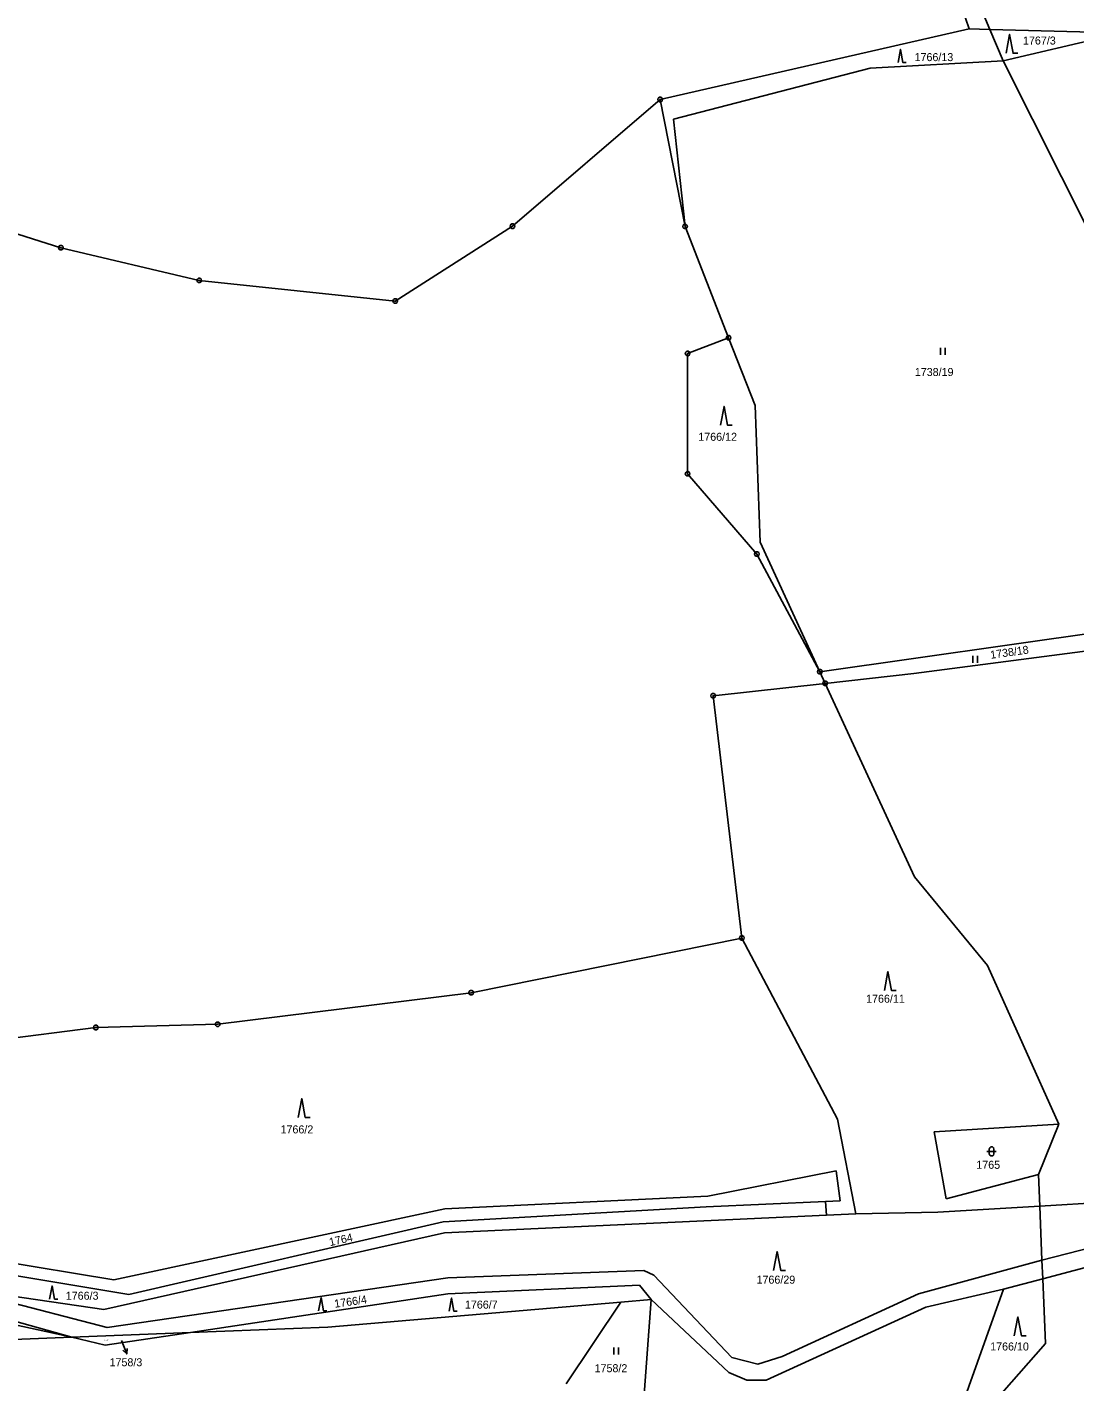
# Model space of a CAD drawing. Extents: x -609861 to -605046, y -1120287 to -1116307.
# Drawn here: x -609336.2 to -609113.7, y -1119290.5 to -1119002.8 of the extents above; entities that cross this region are included whole.
import ezdxf

# ---------------------------------------------------------------- set-up
doc = ezdxf.new("R2010")
doc.units = 0
for name, color, linetype in [('Vrstva 1', 7, 'Continuous'), ('Vrstva 2', 7, 'Continuous'), ('Vrstva 3', 7, 'Continuous'), ('Vrstva 7', 7, 'Continuous'), ('Vrstva 8', 7, 'Continuous')]:
    doc.layers.add(name, color=color, linetype=linetype)

msp = doc.modelspace()

# ---------------------------------------------------------------- linework, layer by layer
at = {"layer": 'Vrstva 1'}
for p, q in [((-609136.1, -1119003.13), (-609155.58, -1118946.92)), ((-609155.58, -1118946.92), (-609131.7, -1119003.25)), ((-609201.76, -1119018.16), (-609136.1, -1119003.13)), ((-609136.1, -1119003.13), (-609131.7, -1119003.25)), ((-609131.7, -1119003.25), (-609103.64, -1119004)), ((-609131.7, -1119003.25), (-609128.87, -1119009.93)), ((-609103.64, -1119004), (-609128.87, -1119009.93)), ((-609157.16, -1119011.47), (-609198.9, -1119022.33)), ((-609128.87, -1119009.93), (-609157.16, -1119011.47)), ((-609110.25, -1119046.93), (-609128.87, -1119009.93)), ((-609233.12, -1119045.04), (-609201.76, -1119018.16)), ((-609196.46, -1119045.11), (-609201.76, -1119018.16)), ((-609198.9, -1119022.33), (-609196.46, -1119045.11)), ((-609367.7, -1119037.49), (-609329.07, -1119049.61)), ((-609258.02, -1119060.94), (-609233.12, -1119045.04)), ((-609196.46, -1119045.11), (-609187.22, -1119068.75)), ((-609329.07, -1119049.61), (-609299.66, -1119056.57)), ((-609299.66, -1119056.57), (-609258.02, -1119060.94)), ((-609187.22, -1119068.75), (-609195.93, -1119072.09)), ((-609187.22, -1119068.75), (-609181.6, -1119083.13)), ((-609195.93, -1119072.09), (-609195.93, -1119097.63)), ((-609181.6, -1119083.13), (-609180.52, -1119112.11)), ((-609195.93, -1119097.63), (-609181.21, -1119114.66)), ((-609180.52, -1119112.11), (-609167.83, -1119139.65)), ((-609181.21, -1119114.66), (-609167.83, -1119139.65)), ((-609089.78, -1119128.6), (-609167.83, -1119139.65)), ((-609089.17, -1119132.38), (-609147.89, -1119140.02)), ((-609167.83, -1119139.65), (-609166.69, -1119142.12)), ((-609147.89, -1119140.02), (-609166.69, -1119142.12)), ((-609166.69, -1119142.12), (-609190.51, -1119144.77)), ((-609166.69, -1119142.12), (-609147.75, -1119183.21)), ((-609190.51, -1119144.77), (-609184.42, -1119196.2)), ((-609147.75, -1119183.21), (-609132.22, -1119202.02)), ((-609184.42, -1119196.2), (-609241.89, -1119207.82)), ((-609184.42, -1119196.2), (-609164.06, -1119234.69)), ((-609132.22, -1119202.02), (-609117.07, -1119235.72)), ((-609241.89, -1119207.82), (-609295.74, -1119214.52)), ((-609321.62, -1119215.22), (-609363.29, -1119220.5)), ((-609295.74, -1119214.52), (-609321.62, -1119215.22)), ((-609164.06, -1119234.69), (-609160.2, -1119254.75)), ((-609117.07, -1119235.72), (-609143.55, -1119237.34)), ((-609121.42, -1119246.4), (-609117.07, -1119235.72)), ((-609141.03, -1119251.58), (-609143.55, -1119237.34)), ((-609164.39, -1119245.67), (-609191.66, -1119251.05)), ((-609164.39, -1119245.67), (-609163.51, -1119252)), ((-609121.42, -1119246.4), (-609141.03, -1119251.58)), ((-609121.14, -1119253.15), (-609121.42, -1119246.4)), ((-609192.02, -1119253.29), (-609247.84, -1119256.45)), ((-609191.66, -1119251.05), (-609247.48, -1119253.74)), ((-609166.63, -1119252.14), (-609192.02, -1119253.29)), ((-609163.51, -1119252), (-609166.63, -1119252.14)), ((-609166.63, -1119252.14), (-609166.44, -1119255.05)), ((-609121.14, -1119253.15), (-609142.77, -1119254.44)), ((-609097.54, -1119251.74), (-609121.14, -1119253.15)), ((-609120.66, -1119264.59), (-609121.14, -1119253.15)), ((-609247.48, -1119253.74), (-609317.83, -1119268.81)), ((-609247.84, -1119256.45), (-609314.61, -1119271.87)), ((-609166.44, -1119255.05), (-609247.57, -1119258.83)), ((-609160.2, -1119254.75), (-609166.44, -1119255.05)), ((-609160.2, -1119254.75), (-609142.77, -1119254.44)), ((-609317.83, -1119268.81), (-609385.17, -1119257.59)), ((-609247.57, -1119258.83), (-609319.91, -1119275.12)), ((-609092.75, -1119257.4), (-609120.66, -1119264.59)), ((-609314.61, -1119271.87), (-609384.62, -1119260.23)), ((-609386.4, -1119264.22), (-609326.7, -1119280.96)), ((-609120.66, -1119264.59), (-609146.86, -1119271.77)), ((-609120.49, -1119268.57), (-609120.66, -1119264.59)), ((-609120.49, -1119268.57), (-609098.34, -1119262.65)), ((-609205.24, -1119266.8), (-609246.88, -1119268.39)), ((-609203.1, -1119267.79), (-609205.24, -1119266.8)), ((-609186.57, -1119285.27), (-609203.1, -1119267.79)), ((-609385.19, -1119268.16), (-609326.7, -1119280.96)), ((-609319.22, -1119278.92), (-609352.27, -1119270.37)), ((-609319.91, -1119275.12), (-609352.27, -1119270.37)), ((-609246.88, -1119268.39), (-609319.22, -1119278.92)), ((-609246.88, -1119271.77), (-609206.17, -1119269.89)), ((-609206.17, -1119269.89), (-609203.64, -1119272.98)), ((-609145.34, -1119274.57), (-609128.81, -1119270.79)), ((-609128.81, -1119270.79), (-609138.04, -1119296.62)), ((-609128.81, -1119270.79), (-609120.49, -1119268.57)), ((-609119.91, -1119282.33), (-609120.49, -1119268.57)), ((-609301.54, -1119279.97), (-609246.88, -1119271.77)), ((-609272.36, -1119278.83), (-609210.1, -1119273.53)), ((-609221.76, -1119290.86), (-609210.1, -1119273.53)), ((-609210.1, -1119273.53), (-609203.64, -1119272.98)), ((-609203.64, -1119272.98), (-609206.27, -1119307.53)), ((-609203.64, -1119272.98), (-609187.2, -1119288.47)), ((-609146.86, -1119271.77), (-609175.84, -1119285.08)), ((-609179.26, -1119290.06), (-609145.34, -1119274.57)), ((-609301.54, -1119279.97), (-609272.36, -1119278.83)), ((-609348.47, -1119281.81), (-609326.7, -1119280.96)), ((-609326.7, -1119280.96), (-609301.54, -1119279.97)), ((-609326.7, -1119280.96), (-609319.65, -1119282.69)), ((-609319.65, -1119282.69), (-609301.54, -1119279.97)), ((-609143.17, -1119308.68), (-609119.91, -1119282.33)), ((-609180.99, -1119286.67), (-609186.57, -1119285.27)), ((-609175.84, -1119285.08), (-609180.99, -1119286.67)), ((-609187.2, -1119288.47), (-609183.33, -1119290.06)), ((-609183.33, -1119290.06), (-609179.26, -1119290.06))]:
    msp.add_line(p, q, dxfattribs=at)
at = {"layer": 'Vrstva 3'}
for p, q in [((-609142.24, -1119070.86), (-609142.24, -1119072.36)), ((-609141.24, -1119072.36), (-609141.24, -1119070.86)), ((-609135.35, -1119136.28), (-609135.35, -1119137.78)), ((-609134.35, -1119137.78), (-609134.35, -1119136.28)), ((-609211.6, -1119283.15), (-609211.6, -1119284.65)), ((-609210.6, -1119284.65), (-609210.6, -1119283.15))]:
    msp.add_line(p, q, dxfattribs=at)
for points in [[(-609128.29, -1119008.31), (-609127.54, -1119004.31), (-609126.79, -1119008.31), (-609125.79, -1119008.31)], [(-609151.235, -1119010.31), (-609150.71, -1119007.51), (-609150.185, -1119010.31), (-609149.485, -1119010.31)], [(-609188.94, -1119087.32), (-609188.19, -1119083.32), (-609187.44, -1119087.32), (-609186.44, -1119087.32)], [(-609154.14, -1119207.32), (-609153.39, -1119203.32), (-609152.64, -1119207.32), (-609151.64, -1119207.32)], [(-609278.63, -1119234.28), (-609277.88, -1119230.28), (-609277.13, -1119234.28), (-609276.13, -1119234.28)], [(-609132.36, -1119241.51), (-609131.09, -1119241.51), (-609130.36, -1119241.51)], [(-609177.66, -1119266.77), (-609176.91, -1119262.77), (-609176.16, -1119266.77), (-609175.16, -1119266.77)], [(-609331.455, -1119272.86), (-609330.93, -1119270.06), (-609330.405, -1119272.86), (-609329.705, -1119272.86)], [(-609274.315, -1119275.37), (-609273.79, -1119272.57), (-609273.265, -1119275.37), (-609272.565, -1119275.37)], [(-609246.605, -1119275.47), (-609246.08, -1119272.67), (-609245.555, -1119275.47), (-609244.855, -1119275.47)], [(-609126.53, -1119280.66), (-609125.78, -1119276.66), (-609125.03, -1119280.66), (-609124.03, -1119280.66)]]:
    msp.add_lwpolyline(points, dxfattribs=at)
msp.add_lwpolyline([(-609131.86, -1119241.01), (-609131.76, -1119240.72), (-609131.51, -1119240.54), (-609131.2, -1119240.54), (-609130.95, -1119240.72), (-609130.85, -1119241.01), (-609130.85, -1119242.01), (-609130.95, -1119242.3), (-609131.2, -1119242.48), (-609131.51, -1119242.48), (-609131.76, -1119242.3), (-609131.86, -1119242.01)], close=True, dxfattribs=at)
at = {"layer": 'Vrstva 7'}
msp.add_line((-609315.081, -1119284.503), (-609316.15, -1119281.7), dxfattribs=at)
msp.add_lwpolyline([(-609314.97, -1119283.39), (-609315.081, -1119284.503), (-609315.904, -1119283.747)], dxfattribs=at)
at = {"layer": 'Vrstva 8'}
for p, q in [((-609201.88, -1119018.16), (-609201.64, -1119018.16)), ((-609233.24, -1119045.04), (-609233, -1119045.04)), ((-609196.58, -1119045.11), (-609196.34, -1119045.11)), ((-609329.19, -1119049.61), (-609328.95, -1119049.61)), ((-609299.78, -1119056.57), (-609299.54, -1119056.57)), ((-609258.14, -1119060.94), (-609257.9, -1119060.94)), ((-609187.34, -1119068.75), (-609187.1, -1119068.75)), ((-609196.05, -1119072.09), (-609195.81, -1119072.09)), ((-609196.05, -1119097.63), (-609195.81, -1119097.63)), ((-609181.33, -1119114.66), (-609181.09, -1119114.66)), ((-609167.95, -1119139.65), (-609167.71, -1119139.65)), ((-609166.81, -1119142.12), (-609166.57, -1119142.12)), ((-609190.63, -1119144.77), (-609190.39, -1119144.77)), ((-609184.54, -1119196.2), (-609184.3, -1119196.2)), ((-609242.01, -1119207.82), (-609241.77, -1119207.82)), ((-609321.74, -1119215.22), (-609321.5, -1119215.22)), ((-609295.86, -1119214.52), (-609295.62, -1119214.52))]:
    msp.add_line(p, q, dxfattribs=at)
for points in [[(-609201.61, -1119017.68), (-609201.36, -1119017.86), (-609201.26, -1119018.15), (-609201.36, -1119018.44), (-609201.61, -1119018.62), (-609201.92, -1119018.62), (-609202.17, -1119018.44), (-609202.27, -1119018.15), (-609202.17, -1119017.86), (-609201.92, -1119017.68)], [(-609232.97, -1119044.56), (-609232.72, -1119044.74), (-609232.62, -1119045.03), (-609232.72, -1119045.32), (-609232.97, -1119045.5), (-609233.28, -1119045.5), (-609233.53, -1119045.32), (-609233.63, -1119045.03), (-609233.53, -1119044.74), (-609233.28, -1119044.56)], [(-609196.31, -1119044.63), (-609196.06, -1119044.81), (-609195.96, -1119045.1), (-609196.06, -1119045.39), (-609196.31, -1119045.57), (-609196.62, -1119045.57), (-609196.87, -1119045.39), (-609196.97, -1119045.1), (-609196.87, -1119044.81), (-609196.62, -1119044.63)], [(-609328.92, -1119049.13), (-609328.67, -1119049.31), (-609328.57, -1119049.6), (-609328.67, -1119049.89), (-609328.92, -1119050.07), (-609329.23, -1119050.07), (-609329.48, -1119049.89), (-609329.58, -1119049.6), (-609329.48, -1119049.31), (-609329.23, -1119049.13)], [(-609299.51, -1119056.09), (-609299.26, -1119056.27), (-609299.16, -1119056.56), (-609299.26, -1119056.85), (-609299.51, -1119057.03), (-609299.82, -1119057.03), (-609300.07, -1119056.85), (-609300.17, -1119056.56), (-609300.07, -1119056.27), (-609299.82, -1119056.09)], [(-609257.87, -1119060.46), (-609257.62, -1119060.64), (-609257.52, -1119060.93), (-609257.62, -1119061.22), (-609257.87, -1119061.4), (-609258.18, -1119061.4), (-609258.43, -1119061.22), (-609258.53, -1119060.93), (-609258.43, -1119060.64), (-609258.18, -1119060.46)], [(-609187.07, -1119068.27), (-609186.82, -1119068.45), (-609186.72, -1119068.74), (-609186.82, -1119069.03), (-609187.07, -1119069.21), (-609187.38, -1119069.21), (-609187.63, -1119069.03), (-609187.73, -1119068.74), (-609187.63, -1119068.45), (-609187.38, -1119068.27)], [(-609195.78, -1119071.61), (-609195.53, -1119071.79), (-609195.43, -1119072.08), (-609195.53, -1119072.37), (-609195.78, -1119072.55), (-609196.09, -1119072.55), (-609196.34, -1119072.37), (-609196.44, -1119072.08), (-609196.34, -1119071.79), (-609196.09, -1119071.61)], [(-609195.78, -1119097.15), (-609195.53, -1119097.33), (-609195.43, -1119097.62), (-609195.53, -1119097.91), (-609195.78, -1119098.09), (-609196.09, -1119098.09), (-609196.34, -1119097.91), (-609196.44, -1119097.62), (-609196.34, -1119097.33), (-609196.09, -1119097.15)], [(-609181.06, -1119114.18), (-609180.81, -1119114.36), (-609180.71, -1119114.65), (-609180.81, -1119114.94), (-609181.06, -1119115.12), (-609181.37, -1119115.12), (-609181.62, -1119114.94), (-609181.72, -1119114.65), (-609181.62, -1119114.36), (-609181.37, -1119114.18)], [(-609167.68, -1119139.17), (-609167.43, -1119139.35), (-609167.33, -1119139.64), (-609167.43, -1119139.93), (-609167.68, -1119140.11), (-609167.99, -1119140.11), (-609168.24, -1119139.93), (-609168.34, -1119139.64), (-609168.24, -1119139.35), (-609167.99, -1119139.17)], [(-609190.36, -1119144.29), (-609190.11, -1119144.47), (-609190.01, -1119144.76), (-609190.11, -1119145.05), (-609190.36, -1119145.23), (-609190.67, -1119145.23), (-609190.92, -1119145.05), (-609191.02, -1119144.76), (-609190.92, -1119144.47), (-609190.67, -1119144.29)], [(-609166.54, -1119141.64), (-609166.29, -1119141.82), (-609166.19, -1119142.11), (-609166.29, -1119142.4), (-609166.54, -1119142.58), (-609166.85, -1119142.58), (-609167.1, -1119142.4), (-609167.2, -1119142.11), (-609167.1, -1119141.82), (-609166.85, -1119141.64)], [(-609184.27, -1119195.72), (-609184.02, -1119195.9), (-609183.92, -1119196.19), (-609184.02, -1119196.48), (-609184.27, -1119196.66), (-609184.58, -1119196.66), (-609184.83, -1119196.48), (-609184.93, -1119196.19), (-609184.83, -1119195.9), (-609184.58, -1119195.72)], [(-609241.74, -1119207.34), (-609241.49, -1119207.52), (-609241.39, -1119207.81), (-609241.49, -1119208.1), (-609241.74, -1119208.28), (-609242.05, -1119208.28), (-609242.3, -1119208.1), (-609242.4, -1119207.81), (-609242.3, -1119207.52), (-609242.05, -1119207.34)], [(-609321.47, -1119214.74), (-609321.22, -1119214.92), (-609321.12, -1119215.21), (-609321.22, -1119215.5), (-609321.47, -1119215.68), (-609321.78, -1119215.68), (-609322.03, -1119215.5), (-609322.13, -1119215.21), (-609322.03, -1119214.92), (-609321.78, -1119214.74)], [(-609295.59, -1119214.04), (-609295.34, -1119214.22), (-609295.24, -1119214.51), (-609295.34, -1119214.8), (-609295.59, -1119214.98), (-609295.9, -1119214.98), (-609296.15, -1119214.8), (-609296.25, -1119214.51), (-609296.15, -1119214.22), (-609295.9, -1119214.04)]]:
    msp.add_lwpolyline(points, close=True, dxfattribs=at)

# ---------------------------------------------------------------- texts
at = {"layer": 'Vrstva 2'}
for s, height, p in [('1767/3', 1.7, (-609124.687, -1119006.47)), ('1766/13', 1.7, (-609147.717, -1119009.99)), ('1738/19', 1.7, (-609147.667, -1119076.86)), ('1766/12', 1.7, (-609193.657, -1119090.62)), ('1766/11', 1.7, (-609158.017, -1119209.94)), ('1766/2', 1.7, (-609282.397, -1119237.69)), ('1765', 1.7, (-609134.607, -1119245.21)), ('1766/29', 1.7, (-609181.287, -1119269.6)), ('1766/3', 1.7, (-609328.017, -1119273.01)), ('1766/7', 1.7, (-609243.227, -1119274.9)), ('1758/3', 0.2, (-609319.804, -1119281.7)), ('1766/10', 1.7, (-609131.657, -1119283.79)), ('1758/2', 1.7, (-609215.687, -1119288.4))]:
    msp.add_text(s, height=height, dxfattribs=at).set_placement(p)
for s, rotation, p in [('1738/18', 8.07871, (-609131.521, -1119136.925)), ('1764', 12.60507, (-609271.867, -1119261.634)), ('1766/4', 8.07871, (-609270.851, -1119274.725))]:
    msp.add_text(s, height=1.7, rotation=rotation, dxfattribs=at).set_placement(p)
at = {"layer": 'Vrstva 7'}
msp.add_text('1758/3', height=1.7, dxfattribs=at).set_placement((-609318.715, -1119287.14))

doc.saveas('drawing.dxf')
